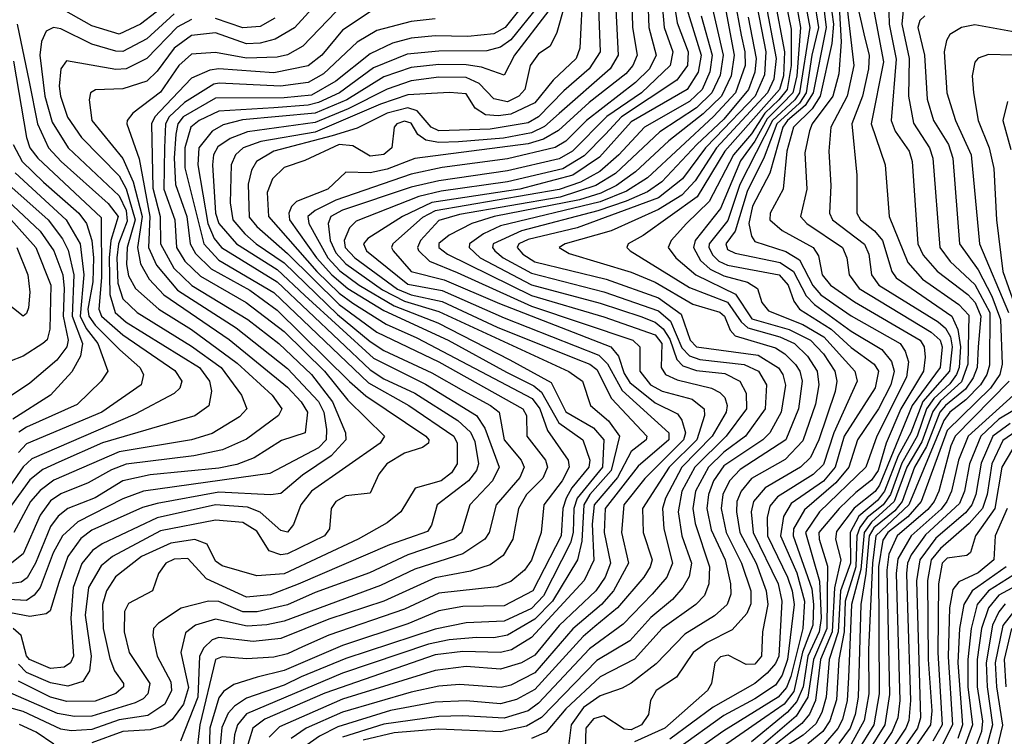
# Model space of a CAD drawing. Extents: x 501367 to 657802, y 482273 to 547541.
# Tile 350 of 656: x 601725 to 604591, y 512911 to 514998. Entities that reach past the tile are written whole.
import ezdxf

# ---------------------------------------------------------------- set-up
doc = ezdxf.new("R2010")
doc.units = 0

msp = doc.modelspace()

# ---------------------------------------------------------------- linework, layer by layer
at = {"layer": '0CON20XD'}
for points in [[(603453.8, 515165), (603467.6, 514895), (603444.2, 514855), (603295, 514724.9), (603252.7, 514687.3), (603215, 514668.8), (603133.4, 514653.4), (603002.7, 514642.7), (602945, 514640.4), (602907.4, 514647.4), (602884, 514664), (602865, 514696.5), (602845, 514702.3), (602822.8, 514695), (602815.3, 514685), (602808.9, 514625), (602785, 514605.2), (602745, 514601.1), (602695, 514630.6), (602655, 514634.9), (602555, 514588.3), (602495, 514567.6), (602460.6, 514535), (602445.5, 514495), (602449.1, 514425), (602589.7, 514265), (602655, 514201.9), (602695, 514172.3), (602791.9, 514111.9), (602881.4, 514071.4), (603217.1, 513895), (603239.1, 513865), (603261.8, 513801.8), (603322.1, 513715), (603324.8, 513695), (603304.6, 513655), (603250.5, 513585), (603243.1, 513505), (603215, 513423.9), (603194.9, 513395.1), (603155, 513362.4), (603114, 513346), (602945, 513327.8), (602845, 513281.2), (602625, 513205.3), (602548.3, 513171.7), (602505, 513151.1), (602465, 513141.3), (602386.5, 513136.5), (602315, 513143), (602295.6, 513134.4), (602249.1, 512945), (602238.5, 512851.5)], [(603611.5, 515165), (603639.4, 514989.4), (603670.6, 514905), (603669, 514865), (603638.2, 514821.8), (603477.2, 514715), (603430.4, 514665), (603368.4, 514601.6), (603305.7, 514564.3), (603145, 514525.5), (602951.6, 514498.4), (602887.2, 514482.8), (602705, 514411.7), (602685, 514392), (602669.5, 514355), (602672.8, 514335), (602701.1, 514305), (602825, 514213.2), (602865, 514196.8), (602955, 514177.2), (603115, 514102.9), (603345, 514010.4), (603385, 513995.3), (603405, 513979.1), (603447.9, 513895), (603550.9, 513785), (603548.4, 513775), (603505, 513740.4), (603465.5, 513664.5), (603397.3, 513585), (603391.5, 513528.5), (603396, 513424), (603368.5, 513365), (603215, 513198.5), (603156.6, 513163.4), (603125, 513155.6), (603015, 513158.3), (602935, 513148.4), (602613.4, 513036.6), (602438.6, 512961.4), (602404.2, 512935), (602382.5, 512865)], [(603364.2, 515095), (603355.5, 514915), (603344.8, 514885), (603277.9, 514822.1), (603225, 514755.6), (603155, 514722.6), (603117.7, 514717.7), (603081.2, 514721.2), (603050.5, 514740.5), (603025, 514782), (602976.1, 514786.1), (602855, 514779.7), (602775, 514752.4), (602585, 514670.4), (602426.8, 514643.2), (602375.7, 514625), (602353.8, 514605), (602340.3, 514575), (602337.6, 514465), (602345.6, 514415), (602380.1, 514375), (602413.1, 514345), (602495, 514289.6), (602649.9, 514139.9), (602745, 514061.1), (602785, 514034.5), (602925, 513970), (603017.2, 513917.2), (603096, 513875), (603121.2, 513855), (603135.1, 513775), (603184.4, 513715), (603193.7, 513695), (603181.1, 513665), (603112.3, 513585), (603092.1, 513505), (603078.7, 513485), (603015, 513442.5), (602875, 513398.1), (602775, 513350.5), (602495, 513246.9), (602444.3, 513235.7), (602387.8, 513232.2), (602295, 513252.4), (602236.8, 513235), (602207.5, 513212.5), (602194.6, 513155.4), (602216.5, 513053.5), (602202.1, 513005), (602169.5, 512960.5), (602145, 512941.4), (602105, 512929.7), (602025, 512925.6), (601935, 512892)], [(603978.7, 515085), (603998.2, 514975), (603987.7, 514835), (603975.8, 514785), (603945, 514753.1), (603901, 514709), (603865.4, 514644.6), (603823.1, 514586.9), (603765, 514448.5), (603691.5, 514355), (603686.2, 514335), (603707.3, 514297.3), (603735, 514271.8), (603775, 514252.1), (603843.4, 514233.4), (603872.7, 514215), (603885.3, 514175), (603905, 514150), (604005, 514110.6), (604066.3, 514075), (604155.6, 513975), (604162.7, 513945), (604094.6, 513795.4), (604065, 513703.2), (604035, 513673.4), (603931.2, 513608.8), (603908.6, 513581.4), (603901.2, 513548.8), (603902.1, 513495), (603960.3, 513375), (603973.8, 513335), (603979, 513295), (603960.1, 513135), (603945, 513089.1), (603925, 513060.5), (603865, 513020.1), (603775, 512971.8), (603639.5, 512875)], [(603208.9, 515065), (603138.7, 514975), (603105, 514956.8), (603029.5, 514949.5), (602935, 514950.9), (602865, 514944.4), (602810.3, 514929.7), (602745, 514898.6), (602645, 514819.5), (602575, 514778.5), (602495, 514770.9), (602295, 514769.5), (602200.6, 514715), (602185.1, 514695), (602179.6, 514665), (602174.5, 514594.5), (602178.6, 514518.6), (602211.6, 514425), (602221.8, 514345), (602236.8, 514316.8), (602282.9, 514272.9), (602395, 514210.3), (602475, 514151.8), (602685, 513944.9), (602732.4, 513902.4), (602907.1, 513785), (602916, 513775), (602915.4, 513765), (602897.8, 513752.2), (602845, 513735.9), (602793.8, 513705), (602770.6, 513675), (602745, 513619.4), (602675, 513611.9), (602645, 513595.3), (602631.7, 513575), (602626.8, 513515), (602612.5, 513495), (602505, 513442.3), (602485, 513440), (602451.7, 513451.7), (602415, 513508.6), (602375, 513533.8), (602295, 513540.6), (602135, 513509.7), (601995.6, 513434.4), (601962.3, 513407.7), (601925.7, 513344.3), (601915.8, 513264.2), (601933.3, 513145), (601928.5, 513101.5), (601909.1, 513070.9), (601865, 513057.5), (601815, 513066.5), (601745, 513097.1), (601721.5, 513121.5)], [(602167.7, 515055), (602076.6, 514985), (602015, 514956.2), (601935, 514980.5), (601815, 515048.6)], [(603409, 515059), (603415.1, 514905), (603382.7, 514855), (603308.9, 514791.1), (603235, 514714.9), (603205, 514698.1), (603095, 514679.5), (602945, 514674.6), (602923.1, 514685), (602882.4, 514732.4), (602855, 514741.6), (602795, 514726.3), (602707.7, 514682.3), (602635, 514659.5), (602464.9, 514615.1), (602414.9, 514585.1), (602400.1, 514559.9), (602390.6, 514519.4), (602393, 514423), (602415, 514395.7), (602505, 514317.6), (602655, 514168.6), (602765, 514088), (602945, 514001.3), (603189.4, 513865), (603200, 513845), (603201.6, 513785), (603255.5, 513715), (603261.9, 513695), (603247.5, 513662.5), (603200.8, 513615), (603177.5, 513575), (603160.8, 513485), (603132.2, 513437.8), (603095, 513410.7), (603037.8, 513392.2), (602935, 513372.7), (602785.1, 513304.9), (602625, 513252.1), (602485, 513196.1), (602405, 513186.8), (602305, 513198.9), (602285, 513192), (602261.5, 513168.5), (602248.9, 513145), (602243.5, 513025), (602193, 512897)], [(603506.8, 515055), (603508.5, 514975), (603522.6, 514895), (603510, 514865), (603489.2, 514840.8), (603383.2, 514756.8), (603293.6, 514675), (603250, 514650), (603205, 514636.4), (602875, 514593.7), (602795, 514563.2), (602745, 514552.5), (602675, 514554.5), (602622.4, 514505), (602531.4, 514468.6), (602516.2, 514453.8), (602508.6, 514435), (602511, 514415), (602589.3, 514305), (602634.1, 514255), (602680.3, 514215), (602785, 514151.3), (602972.7, 514065), (603141.8, 513971.8), (603221.4, 513931.4), (603243.6, 513913.6), (603294.4, 513824.4), (603364.4, 513775), (603385.1, 513715), (603382, 513695), (603332.7, 513635), (603315.6, 513605), (603306.5, 513575), (603301.6, 513495), (603218.4, 513335), (603135, 513291.6), (603015, 513288.9), (602945, 513276.4), (602855, 513238.4), (602664.6, 513175.4), (602495, 513103.1), (602416.6, 513083.4), (602348.3, 513061.7), (602318.2, 513041.8), (602305, 513023.2), (602278.5, 512935), (602274.4, 512785)], [(603553.8, 515056.2), (603556.1, 514975), (603578.2, 514895), (603558, 514855), (603518, 514815), (603375.4, 514704.6), (603315, 514644.6), (603284.2, 514625.8), (603145, 514592.7), (602955, 514568.1), (602865, 514548.7), (602645, 514472.9), (602585, 514442.8), (602564, 514425), (602566.9, 514405), (602622, 514305), (602657.2, 514267.2), (602713, 514225), (602815, 514165.2), (602942.5, 514115), (603152.1, 514007.9), (603271.7, 513941.7), (603315, 513855.9), (603395, 513809.3), (603425.6, 513775), (603422, 513695), (603348.3, 513605), (603338.4, 513575), (603336.3, 513505), (603328.8, 513475), (603249.4, 513320.6), (603215, 513283.6), (603135, 513246.7), (603025, 513241.2), (602935, 513223.6), (602675, 513137.7), (602545, 513084.1), (602495, 513059.6), (602385, 513022.5), (602350.6, 512999.4), (602331.7, 512978.3), (602313.3, 512936.7), (602307.5, 512875)], [(603593.8, 515065), (603601.1, 514975), (603626.3, 514905), (603618.4, 514865), (603534.9, 514785), (603434.2, 514715.8), (603334.6, 514615), (603295, 514593.2), (603145, 514557.8), (602945, 514529), (602865, 514510.6), (602665, 514443.9), (602631.2, 514425), (602623.1, 514405), (602629.1, 514355), (602645, 514318.9), (602675, 514287.3), (602781.2, 514211.2), (602845, 514178.4), (602945, 514148.7), (603323.8, 513973.8), (603363.3, 513945), (603386.7, 513875), (603439.5, 513829.5), (603470.9, 513785), (603447.3, 513685), (603384.4, 513615), (603367.7, 513585), (603361, 513479), (603349.3, 513425), (603275.6, 513305), (603225, 513252), (603145, 513205.6), (603105, 513197.7), (603055, 513198.6), (602975, 513192.4), (602915, 513179.2), (602665, 513095.5), (602385, 512976.6), (602358.8, 512945), (602350.6, 512915), (602344.7, 512855.3)], [(603734.1, 515065), (603772.7, 514895), (603763.6, 514836.4), (603740.1, 514785), (603695, 514741.5), (603588.2, 514671.8), (603459.4, 514550.6), (603401.9, 514515), (603298.5, 514481.5), (603005, 514430.4), (602945, 514413), (602891.6, 514355), (602883.4, 514335), (602886.3, 514326.3), (602918, 514295), (602998.1, 514261.9), (603215, 514163.8), (603509.5, 514065), (603530.3, 514045), (603530.3, 513975), (603561.3, 513935), (603595, 513915.9), (603682.6, 513892.6), (603717.6, 513865), (603718.3, 513845), (603696.6, 513775), (603615.6, 513695), (603538.4, 513575), (603540, 513505), (603565.9, 513425), (603560.3, 513405), (603541.7, 513375), (603465.1, 513285), (603398.8, 513231.2), (603365, 513201.8), (603225, 513047.3), (603171.2, 513018.8), (603125, 513006), (603024.7, 513014.7), (602935, 513010.2), (602805, 512986), (602651.5, 512938.5), (602598.2, 512911.8), (602545.1, 512874.9)], [(603774.5, 515055), (603804.9, 514895), (603796.1, 514835), (603767.5, 514775), (603715, 514724.2), (603614.4, 514645.6), (603517.9, 514555), (603461.9, 514515), (603416.9, 514493.1), (603355, 514473.8), (603105.9, 514425), (603041.4, 514405), (602975, 514370.5), (602945, 514346.2), (602944.9, 514334.9), (602970.2, 514315), (603215, 514194.8), (603425, 514132.6), (603575, 514080.5), (603594.1, 514055), (603592.2, 513985), (603604.7, 513965), (603639.2, 513949.2), (603738.5, 513925), (603762.9, 513912.9), (603777.5, 513897.5), (603784.8, 513875), (603782, 513855), (603741.1, 513785), (603652.3, 513695), (603604.5, 513605), (603596.5, 513575), (603600, 513515), (603625.7, 513415), (603609.2, 513375), (603566.5, 513325), (603481.9, 513238.1), (603383.7, 513166.3), (603235, 513007.9), (603205, 512985.8), (603135, 512963.6), (603015, 512971.1), (602945, 512968.6), (602785, 512946.3), (602665, 512908.8)], [(603805.2, 515065), (603825, 514952.7), (603836, 514905), (603836.4, 514865), (603808.3, 514785), (603745, 514715.8), (603552.8, 514537.2), (603491.7, 514498.4), (603415, 514468.1), (603125, 514398.1), (603075.6, 514375), (603034.8, 514345), (603033.7, 514335), (603065.9, 514305), (603215, 514226.4), (603415, 514172.4), (603533.3, 514133.3), (603575, 514117.5), (603598.2, 514098.2), (603617.7, 514067.7), (603638.1, 514008.1), (603655, 513990.2), (603695, 513976.9), (603777.3, 513967.3), (603821.1, 513945), (603840.1, 513910.1), (603840.4, 513865), (603781.9, 513785), (603690.1, 513695), (603652.7, 513625), (603642.2, 513565), (603652.7, 513495), (603680.8, 513415), (603673.5, 513376.5), (603655.9, 513345), (603625, 513309.3), (603562.5, 513257.5), (603500.9, 513189.1), (603405, 513131.8), (603243.8, 512966.2), (603200.6, 512940.6), (603125, 512924), (602945, 512932.2), (602815, 512921.2), (602725, 512900.3)], [(603863.8, 515075), (603897, 514905), (603892.8, 514837.2), (603865.9, 514775), (603750.4, 514655), (603721.2, 514625), (603654.6, 514535), (603585, 514479.8), (603348, 514392), (603205, 514357.8), (603178.4, 514345), (603173, 514335), (603189.6, 514315), (603225, 514292.7), (603432.4, 514242.4), (603585, 514188.4), (603650.4, 514140.4), (603676.3, 514065), (603695, 514045.5), (603875, 514020.9), (603933.8, 513983.8), (603946, 513965), (603954.1, 513934.1), (603942.1, 513855), (603908.5, 513795), (603888.3, 513775), (603775, 513698.5), (603745.1, 513655), (603729.8, 513615), (603725.7, 513575), (603737.6, 513512.4), (603778.3, 513425), (603794.3, 513355), (603794.8, 513325), (603784.8, 513295), (603747.8, 513262.2), (603661.6, 513208.4), (603577.4, 513122.6), (603505, 513066.2), (603479, 513051), (603415, 513029.4), (603366.7, 512995), (603330.1, 512945), (603321.4, 512875)], [(603893, 515065), (603927, 514885), (603920.4, 514825), (603902.2, 514785), (603753.6, 514625), (603691.7, 514528.4), (603652.9, 514487.1), (603585, 514445.4), (603447.1, 514382.9), (603312.5, 514345), (603295.5, 514335), (603325, 514317.3), (603505, 514263.2), (603575, 514234), (603685, 514169.9), (603763.2, 514146.8), (603776.9, 514135), (603793.6, 514093.6), (603807.6, 514077.6), (603925, 514042.1), (603952.3, 514025), (603983.7, 513993.7), (603995.6, 513975), (604003.1, 513945), (603992.5, 513865), (603955.4, 513774.6), (603822.2, 513687.8), (603791.6, 513655), (603771.6, 513615), (603767, 513575), (603781.4, 513505), (603826, 513415), (603853.5, 513335), (603853.5, 513296.5), (603841.4, 513268.6), (603798.7, 513221.3), (603726.1, 513183.9), (603685.6, 513155), (603637, 513083), (603578, 513045), (603561.2, 513015), (603555.8, 512975), (603534.8, 512945), (603505, 512930.3), (603485, 512931.7), (603425, 512971.2), (603395, 512961.8), (603372.9, 512935), (603371.4, 512875)], [(603921, 515065), (603950.9, 514905), (603948.3, 514835), (603936.5, 514795), (603777.5, 514615), (603697.4, 514482.6), (603540.1, 514369.9), (603496.7, 514345), (603492.3, 514335), (603502.3, 514325), (603675, 514217.8), (603785, 514175.7), (603825, 514117.8), (603845, 514100.5), (603937.6, 514075), (603980.5, 514055), (604018.2, 514018.2), (604046.7, 513975), (604051.7, 513935), (604041.5, 513878.5), (604005, 513771.2), (603952.8, 513717.2), (603855, 513662.1), (603824.8, 513625.2), (603812.8, 513595), (603811.6, 513565), (603821.8, 513505), (603869.2, 513415), (603898.3, 513335), (603902.4, 513295), (603887, 513215), (603884.3, 513145), (603865, 513121), (603839.9, 513119.9), (603787.1, 513147.1), (603765, 513142.4), (603748.8, 513125), (603739.3, 513065), (603727.2, 513045), (603603.4, 512935), (603515, 512894.9)], [(603949, 515075), (603970.3, 514970.3), (603971, 514865), (603959.4, 514795), (603935, 514764.4), (603894.5, 514725.5), (603855, 514665.3), (603802.5, 514605), (603731.7, 514468.3), (603665.9, 514405), (603621.7, 514355), (603613, 514335), (603635.2, 514305), (603693.7, 514255), (603809, 514199), (603856.6, 514126.6), (603965, 514096), (604026.8, 514065), (604065, 514025.5), (604097.8, 513975), (604104.1, 513945), (604099, 513915), (604051.4, 513775), (604026.9, 513723.1), (603998, 513695), (603895.1, 513634.9), (603860.9, 513595), (603854.7, 513565.3), (603860.5, 513505), (603932.7, 513355), (603943.9, 513305), (603934.7, 513145), (603925, 513122.8), (603900.6, 513095), (603865, 513065.1), (603743.7, 512996.3), (603617.4, 512902.6)], [(604008.9, 515065), (604025.4, 514975), (603995.2, 514785), (603981.7, 514765), (603916.3, 514705), (603821.6, 514518.4), (603786.4, 514413.6), (603731.9, 514345), (603730.9, 514335), (603742.5, 514312.5), (603760.6, 514295), (603785, 514283.2), (603935.9, 514255), (603962.4, 514225), (603978.2, 514178.2), (603994.8, 514155), (604086.8, 514096.8), (604145, 514043.3), (604212.7, 513995), (604224.9, 513975), (604215, 513926.2), (604124.8, 513785.2), (604099.2, 513695), (604065, 513654.5), (603970.8, 513589.2), (603948.3, 513551.7), (603940.1, 513495), (603987.5, 513387.5), (604009.3, 513305), (604005.1, 513225.1), (603969.6, 513085), (603957.1, 513052.9), (603933.3, 513025), (603775, 512927.3), (603673.1, 512855)], [(604037.7, 515055), (604050.4, 514975), (604030.7, 514895), (604014.1, 514785), (603994.6, 514755.4), (603928.7, 514695), (603892, 514598), (603842.4, 514497.6), (603807.8, 514382.2), (603780.5, 514345), (603785, 514329), (603807.9, 514318), (603939.2, 514290.8), (603978, 514265), (604014.3, 514194.3), (604038.3, 514168.3), (604145, 514090.9), (604235, 514037.5), (604262.3, 514002.3), (604270.6, 513975), (604261.3, 513935), (604224.9, 513865), (604163.6, 513775), (604138.4, 513695), (604100.7, 513649.3), (604009.2, 513570.8), (603978, 513515), (603976.3, 513495), (604030.9, 513340.9), (604036.2, 513295), (604033.4, 513235), (604004.2, 513155.8), (603978.1, 513041.9), (603950.1, 513005), (603894.5, 512965.5), (603711, 512839)], [(604129.6, 515065), (604153.2, 514865), (604133.9, 514775), (604086.4, 514685), (604080.6, 514615), (604086.6, 514515), (604082, 514435), (604091.1, 514415), (604184.1, 514344.1), (604196.5, 514315), (604204.5, 514255), (604225.5, 514225.5), (604398.7, 514118.7), (604419.9, 514099.9), (604434.7, 514074.7), (604439.6, 514045), (604431.8, 513975), (604354.1, 513885.9), (604318.8, 513795), (604282.4, 513727.6), (604242.8, 513625), (604222.1, 513597.9), (604167.7, 513552.3), (604142.4, 513505), (604143.6, 513415), (604114.8, 513335), (604107.1, 513215), (604081.2, 513135), (604072.2, 513025), (604059.6, 512980.4), (604042.1, 512947.9), (604005.2, 512914.8), (603835.7, 512804.3)], [(604062.9, 515055), (604073, 514975), (604034.7, 514784.7), (604011.9, 514748.1), (603960, 514705), (603946.2, 514685), (603908.7, 514551.3), (603857.8, 514455), (603847.9, 514405), (603855, 514368.2), (603865, 514352), (603955, 514323.2), (603995, 514299.1), (604034.1, 514224.1), (604056.8, 514196.8), (604145, 514135.6), (604287.6, 514055), (604302.5, 514032.4), (604312, 514002), (604306.9, 513956.9), (604219.7, 513785), (604187.8, 513695), (604053, 513565), (604012, 513505), (604053, 513363), (604058, 513255), (604052, 513215), (604019.3, 513145), (604005.3, 513055), (603987.6, 513012.4), (603959.5, 512980.5), (603855, 512895.3)], [(604084.6, 515055), (604093.9, 514985), (604089.3, 514929.3), (604054.8, 514775), (604031.7, 514738.3), (603977.8, 514685), (603958, 514615), (603947.1, 514505), (603909.8, 514435), (603908.4, 514415), (603944.7, 514384.7), (604034.9, 514334.9), (604050.4, 514310.4), (604061.4, 514255), (604085.2, 514225), (604155, 514176.1), (604346.1, 514065), (604358, 514045), (604361.2, 514015), (604356.2, 513975), (604290.2, 513865), (604247.1, 513765), (604223.8, 513685), (604205, 513657.3), (604158.8, 513621.2), (604110.2, 513575), (604051.5, 513505), (604051.9, 513485), (604076.6, 513406.6), (604074.2, 513225), (604035.7, 513135), (604018.9, 513025), (603985, 512969.5), (603863.4, 512865)], [(604108.8, 515071.2), (604116.3, 514933.7), (604109.3, 514840.7), (604092.3, 514775), (604031.7, 514695), (604024.4, 514674.4), (604010.4, 514610.4), (604016.2, 514505), (603997.8, 514425), (604016.7, 514405), (604120, 514335), (604132.4, 514305), (604139.5, 514255), (604168.8, 514215), (604377.9, 514087.9), (604404.6, 514065), (604410.4, 514045), (604404.5, 513985), (604322.5, 513875), (604227.9, 513642.1), (604215, 513624.5), (604154.5, 513575.5), (604102.4, 513507.6), (604099.6, 513485), (604115.7, 513425), (604096.9, 513343.1), (604089.6, 513215), (604056.1, 513135), (604041.5, 513015), (604024, 512976), (604001.9, 512948.1), (603884.8, 512855)], [(604159.9, 515055), (604185.5, 514944.5), (604197.3, 514895), (604196.2, 514855), (604178.3, 514775), (604147.4, 514695), (604162.2, 514545), (604161.6, 514435), (604173, 514415), (604213.2, 514383.2), (604236.9, 514355), (604263.3, 514265), (604276.7, 514246.7), (604437.9, 514135), (604456.2, 514096.2), (604463.3, 514045), (604459.6, 513985), (604452.4, 513965), (604432.7, 513937.3), (604385.6, 513895), (604365, 513865), (604337.9, 513785), (604292.9, 513707.1), (604260.3, 513615), (604238.1, 513585), (604191.9, 513548.1), (604170.3, 513519.7), (604161.4, 513495), (604158.7, 513405), (604127.5, 513305), (604124.7, 513215), (604109, 513135), (604102.3, 513017.7), (604083.7, 512956.3), (604063.1, 512925), (604019.7, 512889.7)], [(604205.8, 515055), (604239.1, 514875), (604203.8, 514695), (604244.4, 514575), (604256.4, 514425), (604310.6, 514290.6), (604352.7, 514242.7), (604458.7, 514168.7), (604487.7, 514137.7), (604484.9, 513995), (604466.5, 513943.5), (604405, 513888), (604382.9, 513857.1), (604351, 513769), (604307.7, 513695), (604270.9, 513595), (604204.8, 513535.2), (604182.8, 513505), (604173.3, 513396.6), (604146.1, 513295), (604137.7, 513082.3), (604134.1, 513015.9), (604119.8, 512960.2), (604106.6, 512933.4), (604064.8, 512885.2)], [(604253.7, 515055), (604256.4, 514985), (604276.4, 514883.6), (604261.9, 514705), (604273.6, 514673.6), (604314.1, 514615), (604323.4, 514585), (604339, 514345), (604355, 514312.5), (604395.4, 514265.4), (604485, 514197.7), (604506.1, 514175), (604522.9, 514135), (604515.1, 514045.1), (604511.9, 513985), (604500.5, 513955), (604477.9, 513922.1), (604419.8, 513875), (604403.9, 513855), (604364.5, 513755.5), (604329.4, 513695), (604293.9, 513595), (604272.4, 513567.6), (604211.8, 513518.2), (604197.9, 513495), (604188.4, 513385), (604173.2, 513295), (604165.6, 513025.6), (604156.9, 512975), (604142.4, 512935), (604109.4, 512890.6)], [(603310.8, 515039.2), (603289, 514961), (603268.8, 514921.2), (603235, 514898.4), (603211, 514865), (603195.6, 514794.4), (603177.6, 514775), (603145, 514758.6), (603105, 514767.8), (603062.8, 514812.8), (603025, 514830), (602945, 514830.6), (602865, 514820.3), (602795, 514796.3), (602681.5, 514738.5), (602585, 514698.3), (602388.4, 514671.6), (602338.1, 514651.9), (602302, 514628), (602289.8, 514605), (602286.2, 514575), (602294.8, 514435), (602304.4, 514404.4), (602356, 514345), (602475, 514270.6), (602555.2, 514195.2), (602755, 514012.2), (602906.5, 513936.5), (603055, 513845.5), (603078.8, 513808.9), (603121.1, 513695), (603101.7, 513655), (603035.2, 513585), (603011.2, 513505), (602989.3, 513485), (602855, 513440), (602743.1, 513386.9), (602585, 513329.6), (602505, 513293.8), (602416.7, 513273.3), (602375, 513274.1), (602305, 513303.3), (602274.9, 513305.1), (602195.4, 513284.6), (602128.9, 513241.1), (602115.2, 513225), (602112.6, 513205), (602125.6, 513145), (602165, 513069.6), (602167.2, 513045), (602147.7, 513005), (602098.4, 512971.6), (602015, 512958.7), (601935, 512930.6), (601875, 512927.2), (601845, 512932), (601735, 512983.1), (601583.1, 513025)], [(602587.3, 515042.7), (602525, 514974.1), (602469, 514941), (602425, 514929.9), (602385, 514928.1), (602295, 514959.6), (602225, 514952.5), (602175.2, 514914.8), (602125, 514848.5), (602095, 514819.5), (602025, 514797.3), (601946.2, 514793.8), (601931.1, 514785), (601927.1, 514765), (601935.7, 514705), (602025, 514594.1), (602055.6, 514525.6), (602081.5, 514425), (602068.6, 514335), (602076.8, 514286.8), (602102.2, 514242.2), (602145, 514196.7), (602335, 514066.4), (602505, 513928.1), (602545, 513884.8), (602563.2, 513855), (602556.5, 513795), (602487.1, 513772.9), (602407.8, 513722.2), (602357, 513703), (602305, 513692.2), (602105, 513672.9), (602025.2, 513655.2), (601945, 513606.1), (601865, 513574.9), (601837.3, 513552.7), (601815, 513522.3), (601771.3, 513415), (601747.1, 513372.9), (601729.5, 513360.5), (601695, 513355.6)], [(603233.3, 515036.8), (603155, 514939.2), (603125, 514917.7), (603085, 514907.7), (602945, 514906.6), (602852.6, 514897.4), (602755, 514857.5), (602656.1, 514785), (602595, 514756.8), (602565, 514749.1), (602465, 514741.9), (602305, 514731.4), (602247.3, 514705), (602223.8, 514685), (602206.1, 514625), (602206.3, 514566.3), (602261.2, 514345), (602305, 514298), (602465, 514203.8), (602740.4, 513940.4), (602858.3, 513875), (602988.6, 513785), (602998.2, 513765), (602998.8, 513705), (602981.8, 513678.2), (602952.1, 513655), (602876.3, 513633.7), (602834.9, 513565.1), (602795, 513532.7), (602710.9, 513485), (602495, 513384.6), (602415, 513378.3), (602315, 513407.6), (602295, 513421.2), (602270.7, 513470.7), (602234.6, 513484.6), (602165, 513473.7), (602079.8, 513435), (602004, 513376), (601978.4, 513335), (601966.3, 513295), (601968.6, 513225), (601988.1, 513138.1), (602001.5, 513101.5), (602027.6, 513065), (602027.2, 513055), (602004.6, 513035.4), (601945, 513013.8), (601862.5, 513012.5), (601815, 513025.5), (601721.8, 513071.8)], [(603662.6, 515045), (603708.5, 514895), (603700.3, 514845), (603668.4, 514795), (603505, 514700.3), (603412.5, 514597.5), (603335.2, 514545.2), (603181.3, 514505), (602924.5, 514465.5), (602839.4, 514425), (602738.6, 514361.4), (602725.8, 514345), (602734.6, 514325), (602855, 514227.6), (602955, 514209.8), (603135, 514130), (603410.8, 514020.8), (603436.1, 513996.1), (603478.6, 513918.6), (603614.4, 513795), (603615, 513774.6), (603525, 513698.1), (603429.7, 513575), (603426.3, 513505), (603444.6, 513415), (603428.9, 513375), (603401.9, 513335), (603295, 513234.1), (603225, 513147.9), (603185.9, 513125), (603125, 513106.4), (603025, 513114.4), (602935, 513102.7), (602665, 513019.4), (602481.5, 512938.5), (602451.5, 512908.5)], [(604299, 515045), (604292.5, 514985), (604314.3, 514885), (604312.5, 514775), (604326.7, 514696.7)], [(602745, 515021.5), (602665, 514967.5), (602604.5, 514895), (602565, 514864), (602465, 514843.6), (602305, 514854.7), (602278.6, 514851.4), (602225, 514827.5), (602150.3, 514749.7), (602118.7, 514715), (602108.5, 514695), (602112.5, 514507.5), (602134.1, 514425), (602135.5, 514345), (602174.3, 514274.3), (602226.4, 514223.6), (602389.7, 514125), (602480, 514055), (602575, 513964.6), (602636.1, 513885), (602673.7, 513795), (602674.4, 513775), (602632, 513728), (602548.1, 513671.9), (602485, 513618.7), (602455.5, 513614.5), (602305, 513622.5), (602125, 513589.6), (602082.6, 513577.4), (601935, 513511.4), (601903.1, 513486.9), (601865.1, 513434.9), (601839.4, 513359.4), (601813.8, 513276.2), (601802.3, 513267.7), (601755, 513260.1), (601575, 513294.1)], [(602645, 515020.7), (602549, 514921), (602505, 514895.7), (602475, 514888.9), (602385, 514886.1), (602295, 514903), (602225, 514898.1), (602188.1, 514865), (602135, 514786.9), (602054.4, 514725.6), (602037.7, 514705), (602036.7, 514695), (602073.4, 514593.4), (602104, 514425), (602100.1, 514335), (602123.1, 514283.1), (602185, 514210), (602355, 514101.2), (602505, 513982.1), (602595, 513885.8), (602610.1, 513855), (602618.4, 513805), (602617.1, 513775), (602595, 513751), (602453.6, 513676.4), (602085.3, 513624.7), (602025, 513603), (601894, 513536), (601849.6, 513495), (601823, 513445), (601784.9, 513345), (601767.6, 513322.4), (601745, 513307), (601675, 513310.3)], [(603265, 515024.8), (603165.4, 514895), (603135, 514837.1), (603069.6, 514859.6), (603025, 514866.8), (602945, 514867.4), (602865, 514858.5), (602785, 514831.6), (602677.4, 514765), (602585, 514726), (602373.6, 514706.4), (602317.7, 514692.3), (602285, 514673.9), (602247.1, 514625), (602243.4, 514575), (602272.8, 514405), (602291.4, 514361.4), (602312.5, 514335), (602475, 514235.1), (602745, 513978.8), (602785, 513952.5), (602875, 513910.5), (603001, 513831), (603037.3, 513797.3), (603049.9, 513769.9), (603060.7, 513705), (603054.9, 513685.1), (603031.5, 513655), (602940, 513585), (602924.3, 513525.7), (602912.1, 513507.9), (602801.2, 513468.8), (602535.7, 513354.3), (602455, 513322.9), (602385, 513316.8), (602269.3, 513369.3), (602215, 513429), (602175, 513426.8), (602150.4, 513415), (602128.9, 513385), (602112.2, 513335), (602042.2, 513297.8), (602030.7, 513275), (602029.8, 513215), (602043.6, 513155), (602103.8, 513065), (602098.7, 513035), (602085, 513020), (602061.8, 513008.2), (601935, 512970.2), (601885, 512969.2), (601835, 512978), (601683.8, 513043.9)], [(602225, 514999.1), (602183.8, 514976.2), (602095, 514885.4), (602035, 514855.4), (602005, 514853.2), (601861.8, 514878.2), (601844.8, 514855.2), (601840.6, 514805), (601843.6, 514775), (601864.5, 514714.5), (601904.9, 514654.9), (602015, 514543.4), (602035.6, 514505.6), (602060.9, 514415), (602038.1, 514335), (602035.9, 514285), (602042.3, 514252.3), (602062.3, 514215), (602130.4, 514155), (602225, 514096.1), (602358.3, 513998.3), (602460.4, 513905), (602488.5, 513865), (602479, 513845), (602385, 513777), (602315.4, 513745), (602231.7, 513728.3), (602035, 513703.8), (601992.8, 513687.2), (601925, 513649.7), (601845, 513617.2), (601815, 513597.1), (601784.9, 513555), (601735, 513442.4), (601697.5, 513412.6)], [(602935, 515000.5), (602865, 514992.9), (602765, 514966.3), (602707.7, 514932.3), (602609.1, 514840.9), (602565, 514815.1), (602484.2, 514804.2), (602306.2, 514813.8), (602290, 514810), (602205, 514757.4), (602160.2, 514715), (602149.6, 514695), (602146.8, 514625), (602144.6, 514505), (602176.5, 514415), (602181.6, 514335), (602205.6, 514295), (602251.3, 514251.3), (602384.4, 514174.4), (602495, 514089.8), (602612.6, 513975), (602680.5, 513890.5), (602787.2, 513785), (602774.1, 513765), (602574.8, 513625), (602544, 513585), (602521.8, 513528.2), (602505, 513505.9), (602485, 513510.5), (602425, 513563.9), (602388.7, 513578.7), (602295, 513584.9), (602125, 513547.6), (601965, 513471.4), (601937.4, 513452.6), (601906, 513414), (601880.6, 513345), (601874, 513255), (601882.2, 513145), (601872.8, 513125), (601855, 513112.2), (601815, 513108.5), (601754.1, 513135), (601745, 513145.4), (601729.3, 513205), (601705.8, 513225)], [(602175, 515015.1), (602095, 514942.6), (602025, 514905.6), (602005, 514906.2), (601935, 514927), (601845, 514971.6), (601823.3, 514975), (601802.7, 514965), (601788.4, 514935), (601784.1, 514895), (601798.6, 514775), (601819.5, 514699.5), (601866.7, 514625), (602015, 514485.4), (602035, 514442), (602038.3, 514411.7), (602013.2, 514345), (602007.9, 514305), (602010.6, 514230.6), (602025.1, 514185.1), (602066.7, 514145), (602225, 514047.7), (602311.7, 513985), (602370.9, 513905), (602386.4, 513865), (602365, 513841.2), (602285, 513792.8), (602225, 513774.4), (602015, 513739.8), (601825, 513656.8), (601785, 513626.9), (601756.8, 513595), (601708.6, 513505)], [(602467.5, 515002.5), (602425, 514978.1), (602375, 514974.2), (602295, 515001.7)], [(603709.2, 515009.2), (603740.7, 514895), (603733.9, 514846.1), (603711.7, 514795), (603675, 514760.2), (603544.2, 514685), (603468.8, 514605), (603413.7, 514556.3), (603357.5, 514525), (603295, 514503.7), (602935, 514441.5), (602898.1, 514421.9), (602811.1, 514345), (602807.2, 514335), (602811.9, 514325), (602865, 514264.9), (602961, 514241), (603121.4, 514171.4), (603445.9, 514045.9), (603468.4, 514018.4), (603485, 513968.1), (603501.1, 513941.1), (603575, 513882.7), (603640, 513850), (603652.2, 513832.2), (603663.1, 513795), (603657.7, 513775), (603545, 513661.9), (603483.8, 513585), (603477, 513505), (603497.2, 513415), (603453.6, 513335), (603419.1, 513295), (603335, 513224.6), (603225, 513096.3), (603155, 513060.3), (603127, 513053), (603005, 513061.9), (602945, 513057.5), (602865, 513039.8), (602665, 512981.5), (602558.7, 512935), (602515.2, 512904.8)], [(603845.7, 515005.7), (603868.7, 514885), (603864.8, 514845), (603846.9, 514795), (603775, 514708.9), (603696, 514635), (603594.3, 514525.7), (603552.8, 514497.2), (603490.8, 514469.2), (603408.4, 514441.6), (603186.3, 514383.7), (603103.4, 514345), (603101.2, 514335), (603108.3, 514325), (603132.8, 514305), (603215, 514259.9), (603425, 514205.6), (603585, 514149.8), (603619.7, 514119.7), (603652.9, 514042.9), (603675, 514019.6), (603705, 514008.3), (603834, 513994), (603875.5, 513975), (603899, 513935), (603894.7, 513865.3), (603837.4, 513785), (603775, 513738.4), (603729.7, 513695), (603692.5, 513625), (603684.5, 513575), (603691.1, 513531.1), (603733.3, 513405), (603731.5, 513355), (603718.3, 513321.7), (603692.9, 513295), (603595.2, 513225), (603515, 513136.1), (603415, 513084.6), (603315, 512991.1), (603257.2, 512922.8), (603215.1, 512904.9)], [(604360.2, 515009.8), (604345, 514995.9), (604339.5, 514975), (604359.1, 514895), (604366.5, 514766.5), (604385.5, 514705), (604428.2, 514635), (604441.1, 514595), (604460.4, 514345), (604515, 514269.4), (604555, 514193.3), (604579.7, 514125), (604584.7, 513995), (604577.7, 513965), (604550.9, 513925), (604425, 513801.6), (604349.6, 513595), (604310.1, 513549.9), (604252.1, 513505), (604238, 513482), (604224.9, 513405), (604226.7, 513035), (604211.1, 512945), (604162, 512865)], [(601717.6, 514985), (601752.7, 514817.3), (601777.5, 514695), (601809.1, 514625), (601845.8, 514585), (601982.6, 514462.6), (602011.7, 514425), (601990.3, 514355), (601985.7, 514305), (601988, 514198), (602003.5, 514145), (602035, 514117.6), (602248.2, 513985), (602277.3, 513945), (602283.8, 513916.2), (602276, 513874), (602235.1, 513844.9), (601966.2, 513766.2), (601839.3, 513709.3), (601792.3, 513687.7), (601755, 513658.2), (601655, 513521.3)], [(604665, 514953.7), (604505, 514982.8), (604466.9, 514975), (604432.7, 514955), (604422.5, 514937.5), (604415.9, 514904.1), (604424.1, 514785), (604449.2, 514705), (604494.9, 514604.9), (604518.8, 514345), (604603.7, 514145)], [(604683.3, 514893.3), (604545, 514896.8), (604515, 514886.2), (604505, 514874.3), (604497.5, 514835), (604501.3, 514785), (604514.8, 514705), (604547.3, 514625), (604560.9, 514565), (604568.5, 514415), (604586.5, 514265), (604635.9, 514125)], [(601707.1, 514877.1), (601744.6, 514654.6), (601754.9, 514625), (601777.7, 514595), (601962.1, 514422.1), (601962.9, 514247.1), (601955.3, 514155.3), (601963.2, 514135), (602025, 514080.6), (602176.8, 513976.8), (602197.4, 513945), (602190.9, 513925), (602175, 513910), (602061, 513849), (601760.4, 513719.6), (601735, 513695.7), (601689.8, 513630.2)], [(604600.4, 514760.4), (604586.7, 514705), (604610.5, 514620.5)], [(604326.7, 514696.7), (604373.3, 514625), (604383, 514595), (604403.3, 514335), (604433.6, 514293.6), (604505, 514226.5), (604549.1, 514145), (604547.6, 513992.4), (604540.2, 513965), (604522, 513935), (604479.2, 513890.8), (604432.8, 513855), (604415, 513830.6), (604313.6, 513585), (604217.1, 513495), (604207.2, 513415), (604196, 513164), (604196.4, 513035), (604183.2, 512956.8), (604145, 512888.1)], [(601706.2, 514635), (601732.1, 514585), (601794.3, 514525)], [(601610, 514545), (601785, 514382.4), (601824.9, 514325), (601850.4, 514255), (601855.1, 514215.1), (601852.2, 514135), (601866.7, 514065), (601862.8, 514045), (601833, 514007), (601755, 513940), (601675, 513885.8)], [(601711.9, 514551.9), (601860.8, 514415), (601900.9, 514345), (601912.4, 514255), (601901.2, 514135), (601919, 514099), (601952.8, 514055), (601982.1, 513975), (601962.5, 513945), (601892.7, 513877.3), (601745, 513811.9), (601723.1, 513796.9)], [(601685.3, 514525.3), (601808, 514415), (601849.7, 514359.7), (601866.7, 514326.7), (601883, 514255), (601878, 514135), (601908.4, 514055), (601901.9, 514018.1), (601877.1, 513972.9), (601814.9, 513905.1), (601704.9, 513835.1)], [(601794.3, 514525), (601897.1, 514435), (601920, 514405), (601935.5, 514355.5), (601939.7, 514305), (601938.3, 514235), (601923.9, 514155), (601926.6, 514135), (601945, 514108.8), (602016.5, 514036.5), (602075.2, 513985), (602085.2, 513964.8), (602078.9, 513935), (601964.8, 513855), (601745, 513762.7), (601722.1, 513737.9)], [(601691.8, 514425), (601772.4, 514335), (601816.2, 514225), (601813.4, 514096.6), (601805, 514065.6), (601792.5, 514055), (601735, 514018.6), (601655, 513987.6)], [(601717.2, 514335), (601748.8, 514255), (601754.8, 514205), (601750.7, 514159.3), (601745, 514142.5), (601735, 514134.7), (601679.2, 514179.2)], [(604605.5, 513945), (604448.3, 513785), (604435, 513757.4), (604400.5, 513625), (604386.6, 513595), (604368.1, 513571.9), (604278.9, 513495), (604255, 513441.6), (604248.9, 513395), (604257, 513033), (604243, 512945), (604194.1, 512865)], [(604617.5, 513905), (604485.8, 513785), (604457.5, 513715), (604437.5, 513625), (604424.3, 513595), (604407.4, 513572.6), (604320.4, 513495), (604281.6, 513428.4), (604276.7, 513385), (604287.3, 513015), (604281.2, 512965), (604265.1, 512925), (604211.4, 512845)], [(604656.5, 513883.5), (604575, 513834.4), (604522.5, 513785), (604489.7, 513705), (604474.9, 513625), (604460.4, 513589.6), (604362.2, 513497.8), (604320.3, 513439.7), (604309.8, 513415), (604306.6, 513385), (604309.6, 513285), (604317.8, 513015), (604312.8, 512957.2), (604304.6, 512935), (604251.5, 512855)], [(604607.7, 513822.3), (604558.2, 513785), (604523.4, 513706.6), (604508, 513615), (604496.9, 513585), (604478, 513562), (604392.1, 513487.8), (604345.6, 513425), (604335.8, 513364.1), (604347.4, 512965), (604338.9, 512935), (604254.9, 512815)], [(604625, 513798.9), (604587.1, 513772.9), (604554.6, 513705), (604541.3, 513615), (604527.4, 513575), (604489.1, 513530.9), (604405, 513458.2), (604378.5, 513425), (604367.3, 513365), (604369.1, 513135), (604380.5, 512985), (604376.6, 512945), (604265, 512783.3)], [(604615, 513747.2), (604583.9, 513695), (604563.5, 513575), (604506.9, 513495), (604493.1, 513446.9), (604482, 513438), (604425, 513430.3), (604410, 513415), (604399.8, 513355), (604397.9, 513155), (604410.3, 512945), (604383, 512897)], [(604599.9, 513575), (604564.3, 513495), (604560.6, 513425), (604515, 513386.8), (604459.1, 513360.9), (604441.7, 513338.3), (604431.9, 513285), (604427.4, 513142.6), (604440.6, 512945), (604408.1, 512881.9)], [(604596.8, 513405), (604497.9, 513335), (604473.3, 513295), (604461, 513225), (604455.8, 513125), (604469.5, 512945), (604455.5, 512904.5)], [(604636.8, 513393.2), (604544.9, 513335), (604512.5, 513295), (604494.3, 513225), (604484.5, 513135), (604484.9, 513055), (604498.8, 512945), (604469.4, 512865)], [(604665, 513370.7), (604575, 513321.8), (604544.9, 513285.1), (604524.5, 513225), (604512.2, 513135), (604512.5, 513055), (604527.5, 512955), (604524.5, 512925), (604498.1, 512855)], [(604593.5, 513296.5), (604575, 513273.9), (604557, 513235), (604538.6, 513125), (604540.8, 513055), (604556.8, 512945), (604535.8, 512865)], [(604621.5, 513278.5), (604586.5, 513233.5), (604564.9, 513125.1), (604568.6, 513055), (604586, 512944), (604569.8, 512875)], [(604612.5, 513225), (604590.9, 513135), (604595.7, 513055)], [(601825, 512888.5), (601772.8, 512922.8), (601725, 512945.3)]]:
    msp.add_lwpolyline(points, dxfattribs=at)

doc.saveas('drawing.dxf')
